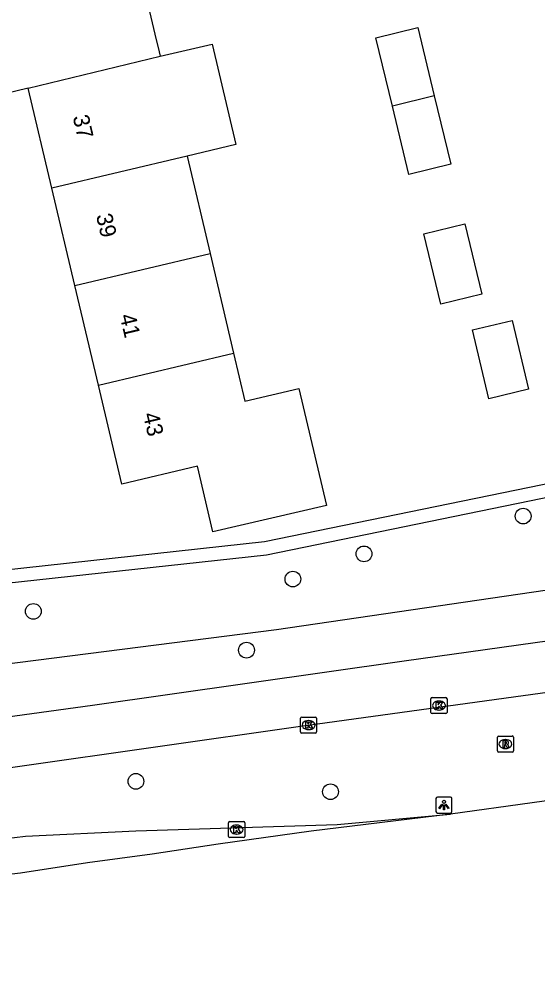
# Model space of a CAD drawing. Extents: x 157793 to 159380, y 380882 to 382313.
# Drawn here: x 158837.1 to 158869.3, y 381180.5 to 381240.6 of the extents above; entities that cross this region are included whole.
import ezdxf

# ---------------------------------------------------------------- set-up
doc = ezdxf.new("R2010")
doc.units = 0
for name, color, linetype in [('IMGEO_Boom', 7, 'Continuous'), ('IMGEO_Fietspad_gesloten', 7, 'Continuous'), ('IMGEO_Kolk', 7, 'Continuous'), ('IMGEO_Lichtpunt', 7, 'Continuous'), ('IMGEO_Muur', 7, 'Continuous'), ('IMGEO_Pand', 7, 'Continuous'), ('IMGEO_Pand_nummerreeks', 7, 'Continuous'), ('IMGEO_Rijbaan_regionaal_gesloten', 7, 'Continuous'), ('IMGEO_Rioolput', 7, 'Continuous'), ('IMGEO_Voetpad_open', 7, 'Continuous')]:
    doc.layers.add(name, color=color, linetype=linetype)

msp = doc.modelspace()

# ---------------------------------------------------------------- linework, layer by layer
at = {"layer": 'IMGEO_Boom'}
for centre in [(158868.43, 381209.69), (158858.526, 381207.34), (158854.102, 381205.773), (158837.953, 381203.764), (158851.216, 381201.35), (158844.335, 381193.191), (158856.442, 381192.545)]:
    msp.add_circle(centre, 0.489, dxfattribs=at)
at = {"layer": 'IMGEO_Fietspad_gesloten'}
for points in [[(158798.916, 381192.527), (158802.74, 381192.615), (158803.227, 381192.651), (158819.422, 381194.89), (158841.634, 381197.934), (158861.023, 381200.694), (158877.182, 381202.947), (158880.14, 381203.322), (158884.454, 381203.54), (158891.536, 381203.371), (158893.859, 381203.456), (158896.062, 381203.731), (158897.41, 381203.917), (158914.554, 381206.316), (158939.847, 381209.752), (158965.414, 381213.254), (158972.179, 381214.732)], [(158980.423, 381214.145), (158976.893, 381212.847), (158971.005, 381211.153), (158952.66, 381208.373), (158920.571, 381203.871), (158901.797, 381201.237), (158895.399, 381200.4), (158892.806, 381200.197), (158891.056, 381200.197), (158887.803, 381200.421), (158881.07, 381200.287), (158877.755, 381199.799), (158854.436, 381196.588), (158828.205, 381192.858), (158810.658, 381190.439), (158805.845, 381189.756), (158798.009, 381189.217), (158796.674, 381189.332), (158795.055, 381189.525), (158791.048, 381190.261), (158787.123, 381191.351), (158780.376, 381193.807), (158777.818, 381194.915), (158777.437, 381195.068)]]:
    msp.add_lwpolyline(points, dxfattribs=at)
at = {"layer": 'IMGEO_Kolk'}
for p, q in [((158862.692, 381197.482), (158862.692, 381198.334)), ((158862.767, 381198.408), (158863.619, 381198.408)), ((158863.18, 381198.188), (158863.205, 381198.188)), ((158863.693, 381198.334), (158863.693, 381197.482)), ((158863.203, 381197.628), (158863.178, 381197.628)), ((158854.579, 381196.263), (158854.579, 381197.115)), ((158854.654, 381197.189), (158855.506, 381197.189)), ((158855.067, 381196.969), (158855.092, 381196.969)), ((158855.58, 381197.115), (158855.58, 381196.263)), ((158863.619, 381197.408), (158862.767, 381197.408)), ((158855.09, 381196.409), (158855.065, 381196.409)), ((158855.506, 381196.189), (158854.654, 381196.189)), ((158850.103, 381189.766), (158850.103, 381190.618)), ((158850.178, 381190.692), (158851.03, 381190.692)), ((158850.591, 381190.472), (158850.616, 381190.472)), ((158851.104, 381190.618), (158851.104, 381189.766)), ((158851.03, 381189.692), (158850.178, 381189.692)), ((158850.614, 381189.912), (158850.589, 381189.912))]:
    msp.add_line(p, q, dxfattribs=at)
for points in [[(158862.692, 381197.482), (158862.692, 381198.334)], [(158862.767, 381198.408), (158863.619, 381198.408)], [(158863.013, 381198.108), (158863.136, 381198.108), (158863.136, 381197.957), (158863.266, 381198.108), (158863.43, 381198.108), (158863.284, 381197.957), (158863.437, 381197.708), (158863.285, 381197.708), (158863.2, 381197.872), (158863.136, 381197.805), (158863.136, 381197.708), (158863.013, 381197.708), (158863.013, 381198.108)], [(158863.693, 381198.334), (158863.693, 381197.482)], [(158854.579, 381196.263), (158854.579, 381197.115)], [(158854.654, 381197.189), (158855.506, 381197.189)], [(158854.9, 381196.889), (158855.023, 381196.889), (158855.023, 381196.738), (158855.153, 381196.889), (158855.317, 381196.889), (158855.171, 381196.738), (158855.324, 381196.489), (158855.172, 381196.489), (158855.087, 381196.653), (158855.023, 381196.586), (158855.023, 381196.489), (158854.9, 381196.489), (158854.9, 381196.889)], [(158855.58, 381197.115), (158855.58, 381196.263)], [(158863.619, 381197.408), (158862.767, 381197.408)], [(158855.506, 381196.189), (158854.654, 381196.189)], [(158850.103, 381189.766), (158850.103, 381190.618)], [(158850.178, 381190.692), (158851.03, 381190.692)], [(158850.424, 381190.392), (158850.547, 381190.392), (158850.547, 381190.241), (158850.677, 381190.392), (158850.841, 381190.392), (158850.695, 381190.241), (158850.848, 381189.992), (158850.696, 381189.992), (158850.611, 381190.156), (158850.547, 381190.089), (158850.547, 381189.992), (158850.424, 381189.992), (158850.424, 381190.392)], [(158851.104, 381190.618), (158851.104, 381189.766)], [(158851.03, 381189.692), (158850.178, 381189.692)]]:
    msp.add_lwpolyline(points, dxfattribs=at)
for centre, start, end in [((158862.769, 381198.332), 91.55205, 178.44795), ((158862.769, 381198.332), 91.55205, 178.44795), ((158863.617, 381198.332), 1.55205, 88.44795), ((158863.617, 381198.332), 1.55205, 88.44795), ((158854.656, 381197.113), 91.55205, 178.44795), ((158854.656, 381197.113), 91.55205, 178.44795), ((158855.504, 381197.113), 1.55205, 88.44795), ((158855.504, 381197.113), 1.55205, 88.44795), ((158862.769, 381197.484), 181.55205, 268.44795), ((158862.769, 381197.484), 181.55205, 268.44795), ((158863.617, 381197.484), 271.55205, 358.44795), ((158863.617, 381197.484), 271.55205, 358.44795), ((158854.656, 381196.265), 181.55205, 268.44795), ((158854.656, 381196.265), 181.55205, 268.44795), ((158855.504, 381196.265), 271.55205, 358.44795), ((158855.504, 381196.265), 271.55205, 358.44795), ((158850.18, 381190.616), 91.55205, 178.44795), ((158850.18, 381190.616), 91.55205, 178.44795), ((158851.028, 381190.616), 1.55205, 88.44795), ((158851.028, 381190.616), 1.55205, 88.44795), ((158850.18, 381189.768), 181.55205, 268.44795), ((158850.18, 381189.768), 181.55205, 268.44795), ((158851.028, 381189.768), 271.55205, 358.44795), ((158851.028, 381189.768), 271.55205, 358.44795)]:
    msp.add_arc(centre, 0.0765, start, end, dxfattribs=at)
for centre, major_axis, ratio, start_param, end_param in [((158863.179, 381197.908), (-0.387, 0.002), 0.722429, 4.712389, 7.853982), ((158863.204, 381197.908), (-0.39, 0.002), 0.717154, 1.570796, 4.712389), ((158855.066, 381196.689), (-0.387, 0.002), 0.722429, 4.712389, 7.853982), ((158855.091, 381196.689), (-0.39, 0.002), 0.717154, 1.570796, 4.712389), ((158850.59, 381190.192), (-0.387, 0.002), 0.722429, 4.712389, 7.853982), ((158850.615, 381190.192), (-0.39, 0.002), 0.717154, 1.570796, 4.712389)]:
    msp.add_ellipse(centre, major_axis=major_axis, ratio=ratio, start_param=start_param, end_param=end_param, dxfattribs=at)
at = {"layer": 'IMGEO_Lichtpunt'}
for p, q in [((158863.003, 381192.118), (158863.003, 381191.311)), ((158863.003, 381192.118), (158863.003, 381191.311)), ((158863.905, 381192.213), (158863.097, 381192.213)), ((158863.905, 381192.213), (158863.097, 381192.213)), ((158863.999, 381191.311), (158863.999, 381192.118)), ((158863.999, 381191.311), (158863.999, 381192.118)), ((158863.097, 381191.217), (158863.905, 381191.217)), ((158863.097, 381191.217), (158863.905, 381191.217))]:
    msp.add_line(p, q, dxfattribs=at)
for points in [[(158863.377, 381191.782), (158863.416, 381191.754), (158863.228, 381191.492), (158863.19, 381191.519), (158863.377, 381191.782)], [(158863.479, 381191.734), (158863.526, 381191.734), (158863.526, 381191.412), (158863.479, 381191.412), (158863.479, 381191.734)], [(158863.589, 381191.754), (158863.627, 381191.781), (158863.814, 381191.519), (158863.775, 381191.491), (158863.589, 381191.754)]]:
    msp.add_lwpolyline(points, dxfattribs=at)
msp.add_circle((158863.502, 381191.916), 0.0994, dxfattribs=at)
for centre, start, end in [((158863.097, 381192.118), 90, 180), ((158863.097, 381192.118), 90, 180), ((158863.905, 381192.118), 0, 90), ((158863.905, 381192.118), 0, 90), ((158863.097, 381191.311), 180, 270), ((158863.097, 381191.311), 180, 270), ((158863.905, 381191.311), 270, 0), ((158863.905, 381191.311), 270, 360)]:
    msp.add_arc(centre, 0.0946, start, end, dxfattribs=at)
at = {"layer": 'IMGEO_Muur'}
for points in [[(158973.111, 381248.837), (158973.955, 381248.944), (158976.287, 381230.648), (158973.574, 381223.845), (158947.985, 381217.683), (158934.461, 381215.093), (158934.15, 381216.744), (158914.048, 381212.68), (158913.626, 381214.306), (158902.235, 381211.897), (158880.429, 381207.629), (158871.965, 381211.266), (158852.462, 381207.27), (158835.11, 381205.371), (158831.255, 381204.95), (158831.162, 381205.795), (158835.726, 381206.294), (158836.023, 381206.326)], [(158836.023, 381206.326), (158852.331, 381208.11), (158872.055, 381212.152), (158880.524, 381208.514), (158902.066, 381212.73), (158914.245, 381215.305), (158914.669, 381213.673), (158934.826, 381217.748), (158935.139, 381216.088), (158947.805, 381218.514), (158972.948, 381224.569), (158975.416, 381230.759), (158973.111, 381248.837)]]:
    msp.add_lwpolyline(points, dxfattribs=at)
at = {"layer": 'IMGEO_Pand'}
for points in [[(158844.428, 381244.269), (158845.515, 381239.663), (158845.773, 381238.57), (158845.841, 381238.289)], [(158837.638, 381236.313), (158833.858, 381235.402), (158832.424, 381241.479)], [(158860.299, 381235.195), (158859.271, 381239.449), (158861.868, 381240.077), (158862.899, 381235.822)], [(158845.841, 381238.289), (158849.079, 381239.049), (158850.556, 381232.795), (158847.519, 381232.079)], [(158837.638, 381236.313), (158845.841, 381238.289)], [(158839.106, 381230.09), (158837.638, 381236.313)], [(158862.899, 381235.822), (158863.925, 381231.586), (158861.327, 381230.941), (158860.299, 381235.195)], [(158862.899, 381235.822), (158860.299, 381235.195)], [(158847.519, 381232.079), (158839.106, 381230.09)], [(158847.519, 381232.079), (158848.948, 381226.023)], [(158840.535, 381224.035), (158839.106, 381230.09)], [(158864.801, 381227.873), (158865.859, 381223.497), (158863.304, 381222.88), (158862.246, 381227.256), (158864.801, 381227.873)], [(158840.535, 381224.035), (158848.948, 381226.023)], [(158848.948, 381226.023), (158850.41, 381219.831)], [(158841.997, 381217.842), (158840.535, 381224.035)], [(158867.74, 381221.864), (158868.772, 381217.591), (158866.304, 381216.994), (158865.271, 381221.267), (158867.74, 381221.864)], [(158850.41, 381219.831), (158851.115, 381216.84), (158854.468, 381217.631), (158856.185, 381210.357), (158849.131, 381208.711), (158848.169, 381212.786), (158843.453, 381211.674), (158841.997, 381217.842)], [(158841.997, 381217.842), (158850.41, 381219.831)]]:
    msp.add_lwpolyline(points, dxfattribs=at)
at = {"layer": 'IMGEO_Rijbaan_regionaal_gesloten'}
for points in [[(158981.13, 381207.535), (158978.666, 381207.23), (158955.329, 381203.885), (158929.572, 381200.277), (158905.054, 381196.934), (158882.685, 381193.726), (158874.075, 381192.567), (158863.911, 381191.153)], [(158863.911, 381191.153), (158855.232, 381190.093), (158853.32, 381189.827), (158849.45, 381189.287), (158845.35, 381188.657), (158841.312, 381188.127), (158837.159, 381187.488), (158832.986, 381186.998), (158829.072, 381186.45), (158824.958, 381185.874), (158820.844, 381185.297), (158816.73, 381184.721), (158812.616, 381184.144), (158808.502, 381183.568), (158803.341, 381182.845), (158800.809, 381182.49), (158793.297, 381181.437), (158784.913, 381180.543)], [(158801.408, 381184.933), (158810.754, 381186.203), (158830.095, 381188.824), (158833.335, 381189.279), (158837.466, 381189.778), (158844.332, 381190.11), (158856.859, 381190.504), (158863.911, 381191.153)]]:
    msp.add_lwpolyline(points, dxfattribs=at)
at = {"layer": 'IMGEO_Rioolput'}
for p, q in [((158866.826, 381195.086), (158866.826, 381195.938)), ((158866.901, 381196.012), (158867.753, 381196.012)), ((158867.314, 381195.792), (158867.339, 381195.792)), ((158867.827, 381195.938), (158867.827, 381195.086)), ((158867.337, 381195.232), (158867.312, 381195.232)), ((158867.753, 381195.012), (158866.901, 381195.012))]:
    msp.add_line(p, q, dxfattribs=at)
for points in [[(158866.826, 381195.086), (158866.826, 381195.938)], [(158866.901, 381196.012), (158867.753, 381196.012)], [(158867.415, 381195.71), (158867.163, 381195.712), (158867.163, 381195.312)], [(158867.827, 381195.938), (158867.827, 381195.086)], [(158867.163, 381195.312), (158867.287, 381195.312), (158867.287, 381195.474), (158867.298, 381195.474)], [(158867.341, 381195.631), (158867.287, 381195.631), (158867.287, 381195.55)], [(158867.287, 381195.55), (158867.339, 381195.55)], [(158867.345, 381195.445), (158867.416, 381195.312), (158867.556, 381195.312), (158867.491, 381195.438)], [(158867.753, 381195.012), (158866.901, 381195.012)]]:
    msp.add_lwpolyline(points, dxfattribs=at)
for centre, radius, start, end in [((158866.903, 381195.936), 0.0765, 91.55205, 178.44795), ((158866.903, 381195.936), 0.0765, 91.55205, 178.44795), ((158867.414, 381195.6), 0.109, 350.36119, 89.41601), ((158867.751, 381195.936), 0.0765, 1.55205, 88.44795), ((158867.751, 381195.936), 0.0765, 1.55205, 88.44795), ((158866.903, 381195.088), 0.0765, 181.55205, 268.44795), ((158866.903, 381195.088), 0.0765, 181.55205, 268.44795), ((158867.297, 381195.421), 0.0533, 26.02933, 88.69889), ((158867.323, 381195.739), 0.19, 274.7715, 282.96867), ((158867.347, 381195.535), 0.0964, 77.00612, 93.18647), ((158867.361, 381195.592), 0.0378, 276.66336, 79.67722), ((158867.412, 381195.6), 0.112, 277.58423, 350.98172), ((158867.396, 381195.385), 0.108, 29.51342, 73.79051), ((158867.751, 381195.088), 0.0765, 271.55205, 358.44795), ((158867.751, 381195.088), 0.0765, 271.55205, 358.44795)]:
    msp.add_arc(centre, radius, start, end, dxfattribs=at)
for centre, major_axis, ratio, start_param, end_param in [((158867.313, 381195.512), (-0.387, 0.002), 0.722429, 4.712389, 7.853982), ((158867.338, 381195.512), (-0.39, 0.002), 0.717154, 1.570796, 4.712389)]:
    msp.add_ellipse(centre, major_axis=major_axis, ratio=ratio, start_param=start_param, end_param=end_param, dxfattribs=at)
at = {"layer": 'IMGEO_Voetpad_open'}
msp.add_lwpolyline([(158979.545, 381223.373), (158979.751, 381221.089), (158979.74, 381221.033), (158979.688, 381220.827), (158979.618, 381220.625), (158979.53, 381220.431), (158979.426, 381220.246), (158979.305, 381220.07), (158979.168, 381219.906), (158979.018, 381219.755), (158978.855, 381219.618), (158978.68, 381219.496), (158970.464, 381216.885), (158967.355, 381216.187), (158897.759, 381206.582), (158893.665, 381206.06), (158893.527, 381206.521), (158883.263, 381206.66), (158874.905, 381205.816), (158853.076, 381202.606), (158835.983, 381200.446)], dxfattribs=at)

# ---------------------------------------------------------------- texts
at = {"layer": 'IMGEO_Pand_nummerreeks'}
for s, p in [('37', (158840.397, 381234.528)), ('39', (158841.846, 381228.39)), ('41', (158843.317, 381222.156)), ('43', (158844.764, 381216.024))]:
    msp.add_text(s, height=1, rotation=283.27995, dxfattribs=at).set_placement(p)

doc.saveas('drawing.dxf')
